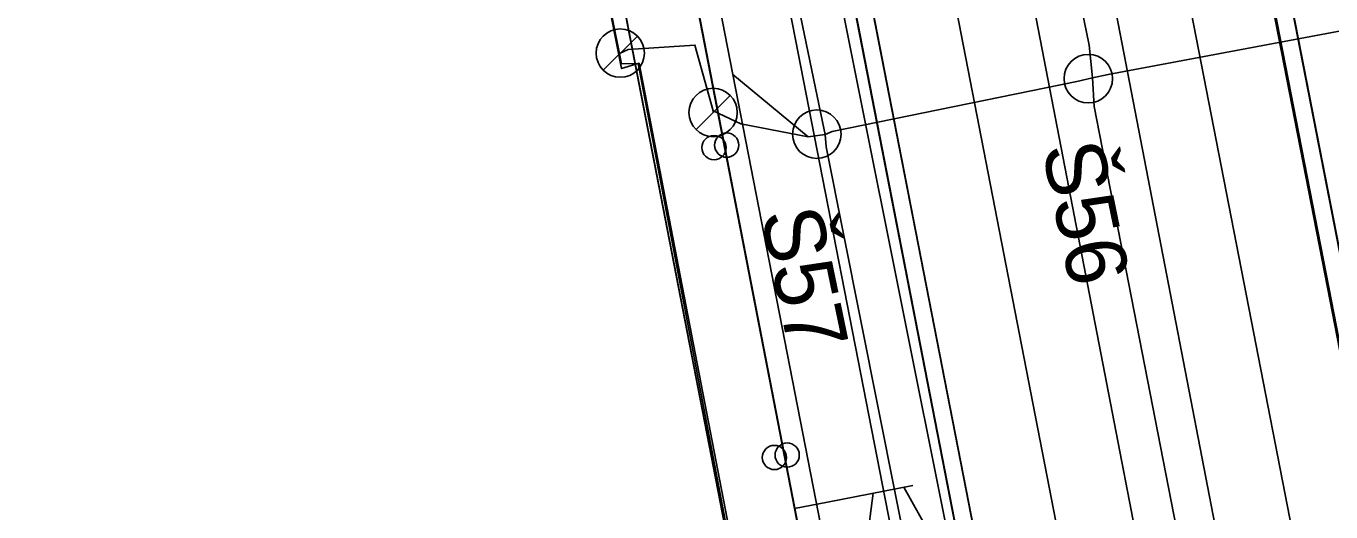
# Model space of a CAD drawing. Extents: x -545736 to -544888, y -1122892 to -1119128.
# Drawn here: x -545247.15 to -545220.24, y -1121746.9 to -1121736.9 of the extents above; entities that cross this region are included whole.
import ezdxf

# ---------------------------------------------------------------- set-up
doc = ezdxf.new("R2010")
doc.units = 0
for name, color, linetype in [('osvětlené plochy-hodnota-obrys', 7, 'Continuous'), ('Podbarveni_Nastupiste', 7, 'Continuous'), ('Podbarveni_Zastreseni_Pozemni', 7, 'Continuous'), ('Vrstva 1 - Koleje', 7, 'Continuous'), ('Vrstva 14_zastreseni a nastupiste', 7, 'Continuous'), ('Vrstva 16_plochy', 7, 'Continuous'), ('Vrstva 23', 7, 'Continuous'), ('Vrstva 29 - sdelzar', 7, 'Continuous'), ('Vrstva 33 - prvky sdelzar', 7, 'Continuous'), ('Vrstva 35', 7, 'Continuous'), ('Vrstva 4 - Teren - stezky - prechody - plochy', 7, 'Continuous'), ('Vrstva 43', 7, 'Continuous'), ('Vrstva 44', 7, 'Continuous')]:
    doc.layers.add(name, color=color, linetype=linetype)

msp = doc.modelspace()

# ---------------------------------------------------------------- linework, layer by layer
at = {"layer": 'osvětlené plochy-hodnota-obrys'}
msp.add_lwpolyline([(-545199.162, -1121901.526), (-545277.859, -1121498.851)], dxfattribs=at)
at = {"layer": 'Podbarveni_Nastupiste'}
for points in [[(-545231.744, -1121683.481), (-545229.824, -1121693.33), (-545229.072, -1121697.208), (-545226.009, -1121712.918), (-545224.101, -1121722.713), (-545222.186, -1121732.529), (-545220.281, -1121742.278), (-545218.37, -1121752.08), (-545216.462, -1121761.85), (-545214.551, -1121771.671), (-545213.794, -1121775.543), (-545213.03, -1121779.5), (-545212.661, -1121781.385), (-545211.509, -1121787.31), (-545210.352, -1121793.242), (-545209.981, -1121795.167), (-545208.837, -1121801.034), (-545206.928, -1121810.852), (-545205.021, -1121820.613), (-545203.103, -1121830.424), (-545201.195, -1121840.212), (-545199.282, -1121850), (-545197.377, -1121859.789)], [(-545187.251, -1121954.256), (-545197.191, -1121903.223), (-545206.675, -1121854.601), (-545216.326, -1121805.1), (-545225.795, -1121756.548), (-545231.585, -1121726.856)], [(-545236.504, -1121727.807), (-545230.842, -1121756.957), (-545230.816, -1121757.091), (-545224.924, -1121787.43)]]:
    msp.add_lwpolyline(points, dxfattribs=at)
at = {"layer": 'Podbarveni_Zastreseni_Pozemni'}
msp.add_line((-545225.423, -1121714.009), (-545215.86, -1121763.078), dxfattribs=at)
for points in [[(-545240.947, -1121709.822), (-545239.006, -1121719.972), (-545238.05, -1121719.845), (-545230.842, -1121756.957), (-545230.816, -1121757.091), (-545224.924, -1121787.43)], [(-545187.955, -1121952.531), (-545197.581, -1121903.153), (-545207.045, -1121854.61), (-545216.686, -1121805.155), (-545226.175, -1121756.48), (-545231.934, -1121726.937)]]:
    msp.add_lwpolyline(points, dxfattribs=at)
at = {"layer": 'Vrstva 1 - Koleje'}
for points in [[(-545233.848, -1121681.554), (-545231.483, -1121693.695), (-545230.717, -1121697.634), (-545229.575, -1121703.488), (-545227.679, -1121713.214), (-545226.781, -1121717.826), (-545225.755, -1121723.095), (-545223.844, -1121732.896), (-545221.936, -1121742.699), (-545220.047, -1121752.363), (-545218.136, -1121762.167), (-545216.206, -1121772.05), (-545214.706, -1121779.748), (-545213.171, -1121787.633), (-545211.629, -1121795.541), (-545210.504, -1121801.308), (-545208.582, -1121811.169), (-545206.666, -1121820.989), (-545204.756, -1121830.789), (-545202.85, -1121840.577), (-545200.945, -1121850.344), (-545199.048, -1121860.1)], [(-545230.326, -1121724.427), (-545229.979, -1121726.206), (-545228.374, -1121734.441), (-545226.474, -1121744.198), (-545224.579, -1121753.948), (-545222.66, -1121763.756), (-545220.843, -1121773.054), (-545218.829, -1121783.394), (-545216.936, -1121793.11), (-545215.015, -1121802.972), (-545213.112, -1121812.732), (-545211.192, -1121822.586), (-545209.281, -1121832.389), (-545207.364, -1121842.223), (-545205.454, -1121852.03), (-545203.463, -1121862.249), (-545201.64, -1121871.595), (-545199.732, -1121881.388), (-545197.825, -1121891.185), (-545195.911, -1121901.003), (-545194.004, -1121910.796), (-545192.091, -1121920.608), (-545190.577, -1121928.351), (-545188.26, -1121940.241)]]:
    msp.add_lwpolyline(points, dxfattribs=at)
at = {"layer": 'Vrstva 14_zastreseni a nastupiste'}
for points in [[(-545197.404, -1121859.79), (-545199.309, -1121850.001), (-545201.222, -1121840.213), (-545203.13, -1121830.425), (-545205.048, -1121820.614), (-545206.955, -1121810.853), (-545208.864, -1121801.035), (-545210.008, -1121795.168), (-545210.379, -1121793.243), (-545211.536, -1121787.311), (-545212.688, -1121781.386), (-545213.057, -1121779.501), (-545213.821, -1121775.544), (-545214.578, -1121771.672), (-545216.489, -1121761.851), (-545218.397, -1121752.081), (-545220.308, -1121742.279), (-545222.213, -1121732.53), (-545224.128, -1121722.714), (-545226.036, -1121712.919), (-545229.099, -1121697.209), (-545229.851, -1121693.331), (-545231.771, -1121683.482)], [(-545197.377, -1121859.789), (-545199.282, -1121850), (-545201.195, -1121840.212), (-545203.103, -1121830.424), (-545205.021, -1121820.613), (-545206.928, -1121810.852), (-545208.837, -1121801.034), (-545209.981, -1121795.167), (-545210.352, -1121793.242), (-545211.509, -1121787.31), (-545212.661, -1121781.385), (-545213.03, -1121779.5), (-545213.794, -1121775.543), (-545214.551, -1121771.671), (-545216.462, -1121761.85), (-545218.37, -1121752.08), (-545220.281, -1121742.278), (-545222.186, -1121732.529), (-545224.101, -1121722.713), (-545226.009, -1121712.918), (-545229.072, -1121697.208), (-545229.824, -1121693.33), (-545231.744, -1121683.481)], [(-545235.481, -1121708.743), (-545240.947, -1121709.822), (-545239.006, -1121719.972), (-545238.05, -1121719.845), (-545230.816, -1121757.091), (-545221.26, -1121806.301), (-545211.684, -1121855.607), (-545203.518, -1121897.654)], [(-545203.518, -1121897.654), (-545211.715, -1121855.445), (-545221.36, -1121805.783), (-545230.843, -1121756.957), (-545238.05, -1121719.845), (-545239.006, -1121719.972), (-545240.947, -1121709.822), (-545235.472, -1121708.744)], [(-545187.955, -1121952.531), (-545197.617, -1121902.959), (-545207.134, -1121854.134), (-545216.759, -1121804.75), (-545226.215, -1121756.237), (-545235.472, -1121708.744), (-545235.481, -1121708.743), (-545226.175, -1121756.48), (-545216.686, -1121805.155), (-545207.045, -1121854.61), (-545197.581, -1121903.153), (-545187.955, -1121952.532)], [(-545177.587, -1121959.475), (-545187.231, -1121909.997), (-545196.795, -1121860.929), (-545206.373, -1121811.793), (-545215.93, -1121762.758), (-545225.432, -1121714.011)], [(-545225.423, -1121714.009), (-545215.86, -1121763.078), (-545206.277, -1121812.251), (-545196.709, -1121861.35), (-545187.145, -1121910.427), (-545177.587, -1121959.472)], [(-545190.303, -1121938.581), (-545192.214, -1121928.77), (-545194.125, -1121918.966), (-545196.031, -1121909.189), (-545197.942, -1121899.363), (-545199.857, -1121889.557), (-545201.763, -1121879.791), (-545203.702, -1121869.853), (-545205.6, -1121860.114), (-545207.522, -1121850.259), (-545209.418, -1121840.525), (-545211.324, -1121830.765), (-545213.239, -1121820.945), (-545215.147, -1121811.118), (-545217.071, -1121801.296), (-545218.983, -1121791.496), (-545220.884, -1121781.736), (-545222.038, -1121775.828), (-545223.949, -1121766.01), (-545225.858, -1121756.223), (-545227.768, -1121746.427), (-545229.681, -1121736.644), (-545231.585, -1121726.856), (-545232.882, -1121727.101)], [(-545190.297, -1121938.595), (-545192.208, -1121928.784), (-545194.119, -1121918.98), (-545196.025, -1121909.203), (-545197.936, -1121899.377), (-545199.851, -1121889.571), (-545201.757, -1121879.805), (-545203.696, -1121869.867), (-545205.594, -1121860.128), (-545207.516, -1121850.273), (-545209.412, -1121840.539), (-545211.318, -1121830.779), (-545213.233, -1121820.959), (-545215.141, -1121811.132), (-545217.065, -1121801.31), (-545218.977, -1121791.51), (-545220.878, -1121781.75), (-545222.032, -1121775.842), (-545223.943, -1121766.024), (-545225.852, -1121756.237), (-545227.762, -1121746.441), (-545229.675, -1121736.658), (-545231.579, -1121726.87), (-545232.876, -1121727.115)]]:
    msp.add_lwpolyline(points, dxfattribs=at)
for centre in [(-545232.7, -1121739.346), (-545232.963, -1121739.397), (-545231.717, -1121745.78), (-545231.454, -1121745.731)]:
    msp.add_circle(centre, 0.25, dxfattribs=at)
at = {"layer": 'Vrstva 16_plochy'}
for points in [[(-545197.377, -1121859.789), (-545199.282, -1121850), (-545201.195, -1121840.212), (-545203.103, -1121830.424), (-545205.021, -1121820.613), (-545206.928, -1121810.852), (-545208.837, -1121801.034), (-545209.981, -1121795.167), (-545210.352, -1121793.242), (-545211.509, -1121787.31), (-545212.661, -1121781.385), (-545213.03, -1121779.5), (-545213.794, -1121775.543), (-545214.551, -1121771.671), (-545216.462, -1121761.85), (-545218.37, -1121752.08), (-545220.281, -1121742.278), (-545222.186, -1121732.529), (-545224.101, -1121722.713), (-545226.009, -1121712.918), (-545229.072, -1121697.208), (-545229.824, -1121693.33), (-545231.744, -1121683.481)], [(-545190.303, -1121938.581), (-545192.214, -1121928.77), (-545194.125, -1121918.966), (-545196.031, -1121909.189), (-545197.942, -1121899.363), (-545199.857, -1121889.557), (-545201.763, -1121879.791), (-545203.702, -1121869.853), (-545205.6, -1121860.114), (-545207.522, -1121850.259), (-545209.418, -1121840.525), (-545211.324, -1121830.765), (-545213.239, -1121820.945), (-545215.147, -1121811.118), (-545217.071, -1121801.296), (-545218.983, -1121791.496), (-545220.884, -1121781.736), (-545222.038, -1121775.828), (-545223.949, -1121766.01), (-545225.858, -1121756.223), (-545227.768, -1121746.427), (-545229.681, -1121736.644), (-545231.585, -1121726.856), (-545232.882, -1121727.101)], [(-545203.547, -1121897.593), (-545206.753, -1121881.158), (-545211.097, -1121859.343), (-545210.813, -1121859.226), (-545213.111, -1121847.564), (-545213.392, -1121847.604), (-545218.662, -1121820.44), (-545218.477, -1121820.346), (-545219.984, -1121812.223), (-545220.26, -1121812.204), (-545225.709, -1121784.688), (-545225.426, -1121784.6), (-545227.01, -1121776.395), (-545227.341, -1121776.465), (-545232.574, -1121749.266), (-545232.267, -1121749.247), (-545234.505, -1121737.659), (-545234.868, -1121737.77), (-545236.84, -1121727.819)]]:
    msp.add_lwpolyline(points, dxfattribs=at)
at = {"layer": 'Vrstva 23'}
msp.add_lwpolyline([(-545204.006, -1121895.32), (-545211.097, -1121859.276), (-545210.828, -1121859.191), (-545213.136, -1121847.58), (-545213.447, -1121847.636), (-545218.7, -1121820.501), (-545218.434, -1121820.401), (-545220.002, -1121812.223), (-545220.322, -1121812.224), (-545225.746, -1121784.731), (-545225.44, -1121784.622), (-545227.044, -1121776.44), (-545227.334, -1121776.447), (-545232.615, -1121749.298), (-545232.32, -1121749.236), (-545234.53, -1121737.665), (-545234.868, -1121737.675), (-545238.332, -1121720.513)], dxfattribs=at)
at = {"layer": 'Vrstva 29 - sdelzar'}
msp.add_line((-545230.62, -1121746.7), (-545231.3, -1121746.83), dxfattribs=at)
for points in [[(-545238.22, -1121711.14), (-545234.93, -1121728.12), (-545231.3, -1121746.83), (-545227.7, -1121765.38), (-545223.97, -1121784.59), (-545220.37, -1121803.18), (-545216.73, -1121821.93), (-545213.13, -1121840.52), (-545209.71, -1121858.15), (-545206.26, -1121875.91), (-545203.14, -1121892.01), (-545203.04, -1121892.5), (-545200.17, -1121907.31), (-545196.87, -1121924.33), (-545191.66, -1121951.2)], [(-545191.66, -1121951.2), (-545193.35, -1121942.51), (-545235.14, -1121727)]]:
    msp.add_lwpolyline(points, dxfattribs=at)
at = {"layer": 'Vrstva 33 - prvky sdelzar'}
msp.add_line((-545230.62, -1121746.7), (-545228.861, -1121746.359), dxfattribs=at)
msp.add_lwpolyline([(-545229.049, -1121746.395), (-545228.552, -1121747.277), (-545229.809, -1121747.521), (-545229.678, -1121746.517)], dxfattribs=at)
at = {"layer": 'Vrstva 35'}
msp.add_lwpolyline([(-545224.971, -1121777.773), (-545224.703, -1121774.955), (-545224.24, -1121770.935), (-545224.2, -1121769.332), (-545226.362, -1121756.248), (-545230.906, -1121733.585), (-545233.36, -1121728.092), (-545234.498, -1121722.703), (-545235.157, -1121718.966)], dxfattribs=at)
at = {"layer": 'Vrstva 4 - Teren - stezky - prechody - plochy'}
for points in [[(-545231.771, -1121683.482), (-545229.851, -1121693.331), (-545229.099, -1121697.209), (-545226.036, -1121712.919), (-545224.128, -1121722.714), (-545222.213, -1121732.53), (-545220.308, -1121742.279), (-545218.397, -1121752.081), (-545216.489, -1121761.851), (-545214.578, -1121771.672), (-545213.821, -1121775.544), (-545213.057, -1121779.501), (-545211.536, -1121787.311), (-545210.379, -1121793.243), (-545210.008, -1121795.168), (-545208.864, -1121801.035), (-545206.955, -1121810.853), (-545205.048, -1121820.614), (-545203.13, -1121830.425), (-545201.222, -1121840.213), (-545199.309, -1121850.001), (-545197.404, -1121859.79)], [(-545205.594, -1121860.128), (-545207.516, -1121850.273), (-545209.412, -1121840.539), (-545211.318, -1121830.779), (-545213.233, -1121820.959), (-545215.141, -1121811.132), (-545217.065, -1121801.31), (-545218.977, -1121791.51), (-545220.878, -1121781.75), (-545222.032, -1121775.842), (-545223.943, -1121766.024), (-545225.852, -1121756.237), (-545227.762, -1121746.441), (-545229.675, -1121736.658), (-545231.579, -1121726.87), (-545232.876, -1121727.115), (-545237.056, -1121705.49), (-545240.121, -1121689.95)], [(-545231.44, -1121701.484), (-545232.286, -1121701.618), (-545230.088, -1121716.152), (-545228.038, -1121727.844), (-545220.949, -1121764.49), (-545212.911, -1121805.524), (-545206.635, -1121837.447), (-545200.392, -1121870.233)], [(-545231.44, -1121701.484), (-545226.159, -1121728.902), (-545219.293, -1121764.433), (-545211.332, -1121805.41), (-545203.649, -1121844.746)]]:
    msp.add_lwpolyline(points, dxfattribs=at)
at = {"layer": 'Vrstva 43'}
for p, q in [((-545235.249, -1121737.803), (-545234.544, -1121737.099)), ((-545233.334, -1121739.026), (-545232.629, -1121738.322))]:
    msp.add_line(p, q, dxfattribs=at)
msp.add_lwpolyline([(-545234.727, -1121726.864), (-545232.575, -1121737.891), (-545228.567, -1121758.423), (-545225.964, -1121771.728), (-545221.787, -1121793.084)], dxfattribs=at)
for centre, radius in [((-545234.896, -1121737.451), 0.498), ((-545225.244, -1121737.977), 0.5), ((-545232.981, -1121738.674), 0.498), ((-545230.843, -1121739.121), 0.5)]:
    msp.add_circle(centre, radius, dxfattribs=at)
at = {"layer": 'Vrstva 44'}
msp.add_line((-545232.982, -1121738.674), (-545232.983, -1121738.637), dxfattribs=at)
for points in [[(-545246.704, -1121628.131), (-545239.921, -1121664.03), (-545230.274, -1121712.788), (-545225.223, -1121737.288), (-545225.157, -1121737.961)], [(-545237.597, -1121708.297), (-545237.581, -1121708.375), (-545238.005, -1121712.185), (-545237.403, -1121714.051), (-545237.359, -1121714.419), (-545237.262, -1121714.696), (-545236.096, -1121715.051), (-545235.707, -1121715.163), (-545235.614, -1121715.366), (-545234.277, -1121721.286), (-545233.266, -1121726.624), (-545230.725, -1121738.864), (-545230.67, -1121739.13)], [(-545230.67, -1121739.13), (-545230.529, -1121739.068), (-545225.481, -1121738.038), (-545225.157, -1121737.961), (-545224.834, -1121737.894), (-545219.666, -1121736.926)], [(-545234.897, -1121737.451), (-545234.73, -1121737.376), (-545233.358, -1121737.286), (-545232.983, -1121738.637)], [(-545232.575, -1121737.891), (-545231.024, -1121739.176)], [(-545220.294, -1121763.254), (-545225.122, -1121738.549), (-545225.157, -1121737.961)], [(-545232.983, -1121738.637), (-545232.412, -1121738.909), (-545231.024, -1121739.176), (-545230.67, -1121739.13)], [(-545221.109, -1121784.642), (-545221.257, -1121784.278), (-545221.234, -1121784.084), (-545222.673, -1121777.13), (-545222.73, -1121776.777), (-545222.852, -1121776.542), (-545223.65, -1121775.145), (-545223.84, -1121774.759), (-545223.878, -1121774.548), (-545224.341, -1121771.949), (-545225.94, -1121762.982), (-545228.139, -1121751.959), (-545230.647, -1121739.381), (-545230.67, -1121739.13)]]:
    msp.add_lwpolyline(points, dxfattribs=at)

# ---------------------------------------------------------------- texts
at = {"layer": 'Vrstva 43'}
for s, rotation, p in [('Š56', 281.6491, (-545226.205, -1121739.4)), ('Š57', 281.7279, (-545232.008, -1121740.762))]:
    msp.add_text(s, height=1.25, rotation=rotation, dxfattribs=at).set_placement(p)

doc.saveas('drawing.dxf')
